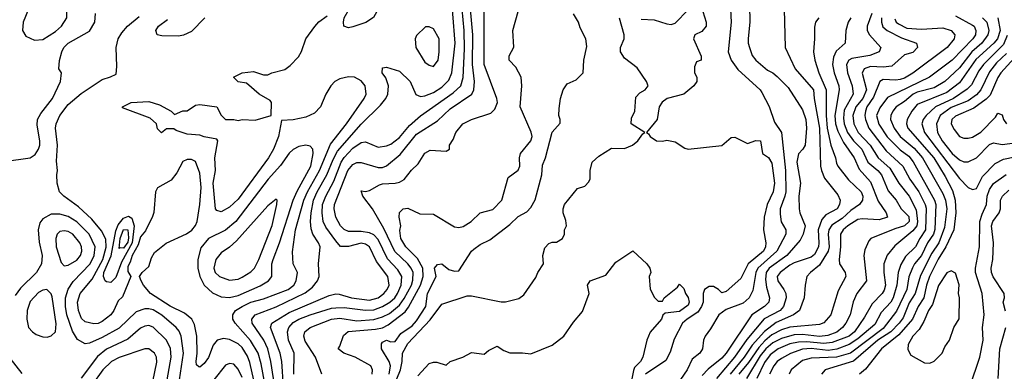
# Model space of a CAD drawing. Header units: inches. Extents: x 1793389 to 1900389, y 320802 to 470796.
# Tile 399 of 656: x 1842341 to 1846980, y 425464 to 427121. Entities that reach past the tile are written whole.
import ezdxf

# ---------------------------------------------------------------- set-up
doc = ezdxf.new("R2010")
doc.units = ezdxf.units.IN
doc.header["$MEASUREMENT"] = 0
doc.layers.add('B8442', color=7, linetype='Continuous')

msp = doc.modelspace()

# ---------------------------------------------------------------- linework, layer by layer
at = {"layer": 'B8442', "color": 2}
for points, elevation in [([(1843890, 427082.7), (1843869, 427090), (1843866, 427110), (1843869.6, 427130), (1843894, 427170), (1843930, 427220.5), (1843970, 427258), (1844030, 427296), (1844050, 427291.3), (1844053.4, 427270), (1844041.4, 427198.6), (1844030.8, 427170), (1844008, 427132), (1843972.7, 427107.3), (1843910, 427086.6)], 314), ([(1842490, 427258), (1842470, 427252.3), (1842430, 427226.6), (1842383, 427170), (1842358, 427110), (1842354, 427070), (1842370, 427042.8), (1842410, 427024), (1842450, 427027.7), (1842510, 427065.5), (1842538, 427090), (1842563.7, 427130), (1842563.7, 427170), (1842536, 427230), (1842510, 427256)], 330), ([(1844270, 427088), (1844252.7, 427087.3), (1844210, 427046), (1844204.7, 427030), (1844206.8, 426990), (1844250, 426921), (1844270, 426906), (1844290, 426901), (1844312, 426930), (1844318, 426970), (1844317.2, 427030), (1844290, 427078)], 318), ([(1843689.3, 426529.3), (1843656.7, 426523.3), (1843630, 426509.4), (1843610, 426492), (1843570, 426434.5), (1843512.2, 426370), (1843359.3, 426170), (1843310, 426129.6), (1843230, 426089.3), (1843194, 426046), (1843180.4, 425990), (1843180.4, 425950), (1843190.4, 425910), (1843210.3, 425870.3), (1843250, 425833), (1843290, 425814.4), (1843330, 425812), (1843370, 425821.3), (1843473.5, 425866.5), (1843513.2, 425890), (1843529.5, 425910), (1843529.7, 425970), (1843534.7, 425990), (1843565.1, 426070), (1843629.8, 426270.2), (1843647.9, 426312.1), (1843712.6, 426430), (1843724.5, 426490), (1843722.7, 426510), (1843710, 426525.2)], 322), ([(1843550, 426275.3), (1843510, 426244), (1843362, 426078), (1843330, 426049.4), (1843290, 426022.7), (1843265.5, 425990), (1843255.5, 425950), (1843262, 425930), (1843282.8, 425910), (1843330, 425892.7), (1843370, 425898), (1843390, 425908.2), (1843430, 425933.4), (1843446.6, 425950), (1843467.3, 425990), (1843530, 426151.3), (1843553.2, 426250), (1843554, 426270)], 326), ([(1842770, 425883.1), (1842750, 425884.8), (1842744, 425890), (1842735.5, 425910), (1842737, 425930), (1842771.7, 426008.3), (1842794.7, 426125.3), (1842805.6, 426154.4), (1842830, 426185.7), (1842854.4, 426194.4), (1842870, 426184.9), (1842880.2, 426150), (1842871.3, 426070), (1842821.3, 425978.7), (1842794.7, 425905.3)], 318), ([(1842550, 426126.6), (1842530, 426122.7), (1842517.3, 426110), (1842510.5, 426089.5), (1842512.7, 426050), (1842536.3, 425976.3), (1842550, 425961), (1842570, 425964), (1842610, 425988), (1842627, 426010), (1842633, 426030), (1842631.5, 426050), (1842625.1, 426070), (1842592, 426110), (1842570, 426122)], 330), ([(1842830, 426044), (1842814.4, 426045.6), (1842810, 426042), (1842814.8, 426090), (1842830, 426131.7), (1842850, 426130.4), (1842853.6, 426093.6), (1842850, 426072.3)], 314), ([(1846730, 425938), (1846710, 425928), (1846670, 425868.7), (1846642, 425778), (1846623, 425750), (1846601.7, 425698.3), (1846578.7, 425661.3), (1846550, 425628.7), (1846527.3, 425590), (1846526.4, 425566.4), (1846539.6, 425539.6), (1846603.6, 425503.6), (1846630, 425502), (1846650, 425512), (1846688, 425550), (1846700.2, 425579.8), (1846722, 425610), (1846742, 425670), (1846768.4, 425711.6), (1846768.7, 425810), (1846764, 425830), (1846768.4, 425871.6), (1846750, 425926)], 338), ([(1842469.2, 425849.2), (1842450, 425846.6), (1842430, 425835.1), (1842390, 425792.7), (1842375.8, 425750), (1842374, 425710), (1842383, 425670), (1842400.7, 425650), (1842418, 425638), (1842450, 425625.5), (1842470, 425624.9), (1842490, 425630.8), (1842509.2, 425650), (1842513.1, 425686.9), (1842494.3, 425814.3), (1842489.6, 425829.6)], 330)]:
    msp.add_lwpolyline(points, close=True, dxfattribs=dict(at, elevation=elevation))
for points, elevation in [([(1843549, 425349), (1843523.9, 425510), (1843509.8, 425570), (1843491.1, 425610), (1843435.6, 425690), (1843434.5, 425710), (1843450, 425730.4), (1843550, 425767.2), (1843686.4, 425833.6), (1843720.4, 425859.6), (1843744.5, 425890), (1843752.3, 425910), (1843749.6, 425970), (1843756.2, 426050), (1843749.4, 426070), (1843722.7, 426110), (1843714.9, 426134.9), (1843711.2, 426170), (1843713.7, 426210), (1843725.6, 426270), (1843742.7, 426310), (1843788.7, 426390), (1843817.4, 426462.6), (1843839, 426501), (1843950, 426628.2), (1844041.3, 426718.7), (1844066.6, 426750), (1844075.1, 426770), (1844079.3, 426810), (1844066.3, 426846.3), (1844049.2, 426870), (1844050, 426894), (1844070, 426898), (1844130, 426878.8), (1844180.7, 426830), (1844208, 426768), (1844230, 426759.1), (1844250, 426761.6), (1844290, 426778.4), (1844330, 426803.1), (1844363.7, 426836.3), (1844376.9, 426870), (1844392.3, 427010), (1844371.4, 427288.6)], 314), ([(1844001.2, 425450), (1844004, 425470), (1843995.3, 425490), (1843922, 425530), (1843868.7, 425550), (1843842, 425570), (1843850, 425582), (1843867, 425633), (1843888.3, 425651.7), (1844017.4, 425662.6), (1844050, 425669), (1844077, 425683), (1844156.6, 425743.4), (1844173.7, 425766.3), (1844229.8, 425870.2), (1844241.4, 425910), (1844239.8, 425950), (1844215.3, 425995.3), (1844160.7, 426050), (1844136.2, 426090), (1844132.5, 426127.5), (1844137.2, 426150), (1844129.4, 426190), (1844130, 426212), (1844148, 426230), (1844170, 426233), (1844226.4, 426206.4), (1844290, 426204), (1844390, 426144.7), (1844410, 426141), (1844430, 426146.8), (1844468.7, 426170), (1844510, 426211), (1844570, 426226.8), (1844612.7, 426270), (1844642.7, 426377.3), (1844690, 426412), (1844697.2, 426430), (1844696, 426470), (1844701.2, 426490), (1844749.5, 426550), (1844755.1, 426570), (1844751.3, 426591.3), (1844699.3, 426710), (1844706.6, 426810), (1844704, 426850), (1844678, 426898), (1844648, 426930), (1844648, 426950), (1844668.9, 426991.1), (1844664, 427070), (1844704, 427210)], 298), ([(1843583.9, 425390), (1843576.4, 425510), (1843568.6, 425548.6), (1843522.4, 425670), (1843528.6, 425691.4), (1843610, 425740.9), (1843798.6, 425821.4), (1843830, 425828.4), (1843846.6, 425826.6), (1843904.7, 425810), (1843990, 425798.5), (1844030, 425810.3), (1844056.2, 425830), (1844073, 425850), (1844081.3, 425870), (1844076.3, 425910), (1844021.8, 425981.8), (1843989.7, 426049.7), (1843970, 426063.6), (1843950, 426067.8), (1843890, 426051.8), (1843852.1, 426052.1), (1843830, 426078), (1843783.6, 426143.6), (1843771.2, 426170), (1843765.7, 426210), (1843768.5, 426250), (1843783.5, 426290), (1843820.7, 426359.3), (1843856, 426450), (1843870, 426472), (1843910, 426515.3), (1843950, 426541.6), (1843970, 426544.9), (1844030, 426520.7), (1844070, 426526), (1844090, 426534.9), (1844130, 426566.4), (1844178.4, 426621.6), (1844230, 426668.4), (1844383.8, 426776.2), (1844419.7, 426810), (1844431, 426849), (1844436.3, 426983.7), (1844435.1, 427070), (1844425.8, 427170)], 310), ([(1843633.3, 425450), (1843634, 425550), (1843608, 425610), (1843602.4, 425650), (1843609.6, 425670), (1843630, 425693.7), (1843656, 425710), (1843709.2, 425730), (1843810, 425761.7), (1843830, 425763.6), (1843870, 425764), (1843970, 425751.5), (1844010, 425753.8), (1844050, 425769.1), (1844085.6, 425790), (1844108.2, 425810), (1844121.5, 425830), (1844139.1, 425870), (1844141.1, 425910), (1844122, 425942), (1844074.4, 425994.4), (1844030, 426085.1), (1844010, 426106.3), (1843990, 426116.9), (1843950, 426123.1), (1843890, 426123), (1843870, 426131.8), (1843851.8, 426150), (1843829.8, 426189.8), (1843822, 426230), (1843824.7, 426250), (1843887.3, 426410), (1843910, 426438.4), (1843930, 426448.5), (1843950, 426448.5), (1844030, 426423.7), (1844050, 426424.4), (1844070, 426432.7), (1844134.5, 426485.5), (1844210, 426582), (1844310, 426644.4), (1844370, 426701.3), (1844472, 426770), (1844480.5, 426790), (1844484, 426830), (1844474.2, 426910), (1844476.8, 427050), (1844465.8, 427170)], 306), ([(1843764, 425450), (1843734, 425530), (1843686.1, 425606.1), (1843679.6, 425630), (1843685.1, 425650), (1843709.4, 425670), (1843810, 425708.9), (1843850, 425714.3), (1843930, 425702), (1844010, 425707.9), (1844050, 425720.2), (1844083, 425737), (1844130, 425774.9), (1844153.1, 425806.9), (1844186.4, 425870), (1844193.9, 425893.9), (1844195.1, 425930), (1844186.3, 425950), (1844170, 425969.6), (1844108.2, 426028.2), (1844056.3, 426136.3), (1844004, 426230), (1843958, 426290), (1843950, 426314), (1843970, 426311.3), (1843990, 426316), (1844036.6, 426343.4), (1844050, 426347.7), (1844110, 426350.4), (1844130, 426355.5), (1844151.9, 426368.1), (1844187.5, 426412.5), (1844218.9, 426441.1), (1844250, 426491.3), (1844274.6, 426505.4), (1844350, 426502), (1844366, 426510), (1844366, 426530), (1844383.1, 426556.9), (1844395.3, 426590), (1844428.7, 426630), (1844470, 426651.3), (1844560.2, 426679.8), (1844580.1, 426699.9), (1844592.3, 426730), (1844589.3, 426750), (1844529.6, 426910), (1844529.5, 427170)], 302), ([(1845270, 427124), (1845330, 427121), (1845390, 427100.7), (1845410, 427098.8), (1845430, 427104), (1845490, 427167.3)], 290), ([(1845559.8, 427159.8), (1845576, 427110), (1845576, 427090), (1845555.3, 427064.7), (1845522, 427050), (1845516, 427030), (1845551.6, 426948.4), (1845552, 426930), (1845530, 426922), (1845520.5, 426899.5), (1845520.7, 426870), (1845531.3, 426850), (1845531.3, 426830), (1845518, 426810), (1845470.7, 426769.3), (1845392, 426750), (1845368.1, 426731.9), (1845354.8, 426710), (1845344.7, 426650), (1845294, 426590), (1845303.6, 426583.6), (1845311.3, 426570), (1845342, 426550), (1845370, 426547.7), (1845390, 426553.4), (1845430, 426546), (1845475.5, 426515.5), (1845490, 426510.6), (1845650, 426528.2), (1845694, 426566), (1845710, 426566.8), (1845770, 426538), (1845809.1, 426550.9), (1845831.3, 426550), (1845841, 426490), (1845870, 426471), (1845885.5, 426445.5), (1845897.7, 426350), (1845891.7, 426310), (1845863.1, 426250), (1845848.5, 426190), (1845846, 426130), (1845856.4, 426070), (1845855.8, 426050), (1845846, 426030), (1845773.7, 425970), (1845738.9, 425901.1), (1845670, 425839.3), (1845650, 425834), (1845634, 425850), (1845610, 425863.6), (1845590, 425863.6), (1845568.4, 425850), (1845561.3, 425830), (1845562, 425790), (1845554, 425770), (1845536.9, 425743.1), (1845486, 425710), (1845464.4, 425690), (1845425.1, 425614.9), (1845405.8, 425554.2), (1845385.2, 425514.8), (1845289.2, 425450.8)], 290), ([(1845690.6, 427170), (1845693, 427110), (1845679.1, 426970), (1845694, 426930), (1845725.5, 426885.5), (1845830.6, 426790), (1845838.3, 426778.3), (1845871.7, 426711.7), (1845898, 426638), (1845930.5, 426590), (1845948.9, 426410), (1845950.3, 426310.3), (1845947, 426290), (1845924.2, 426230), (1845923.7, 426203.7), (1845928.7, 426168.7), (1845950.8, 426130), (1845950.7, 426110.7), (1845908.9, 426030), (1845818.3, 425950), (1845810.2, 425930), (1845796, 425844), (1845778, 425810), (1845750, 425785.6), (1845670, 425754.7), (1845634.9, 425730), (1845596.2, 425663.8), (1845570.8, 425630), (1845562.8, 425610), (1845558.8, 425570), (1845546, 425550), (1845510, 425521.2), (1845485.5, 425470), (1845454.2, 425425.8)], 294), ([(1845779.3, 427190), (1845782, 427110), (1845772.7, 427032.7), (1845773, 427010), (1845779.3, 426990), (1845792.5, 426952.5), (1845810, 426930.8), (1845863.8, 426883.8), (1845890, 426870.6), (1845910, 426854), (1845961.7, 426801.7), (1846030, 426696), (1846045.5, 426650), (1846048.2, 426610), (1846042, 426530), (1846030.7, 426510), (1846010, 426489), (1846002.6, 426450), (1846019.3, 426350), (1846012.7, 426290), (1846014, 426230), (1846017.3, 426210), (1846041.6, 426150), (1846032.4, 426110), (1846018.2, 426081.8), (1845955.3, 426010), (1845872, 425950), (1845859, 425930), (1845855.9, 425895.9), (1845860.2, 425860.2), (1845874, 425810), (1845870.2, 425789.8), (1845850.5, 425770), (1845790.4, 425730), (1845670, 425549.6), (1845650, 425526.3), (1845585.5, 425474.5), (1845556.5, 425443.5)], 298), ([(1845942.8, 427170), (1845947.3, 426990), (1845994.9, 426890), (1846082, 426790), (1846084.2, 426750), (1846110.2, 426610), (1846114.4, 426430), (1846118.4, 426410), (1846133.8, 426373.8), (1846195.6, 426295.6), (1846207.7, 426270), (1846203.8, 426250), (1846192.7, 426230), (1846139, 426201), (1846121.3, 426178.7), (1846104, 426130), (1846107.2, 426070), (1846104.2, 426050), (1846086.4, 426013.6), (1846070, 426001.3), (1845990, 425975.4), (1845970, 425964.7), (1845924.4, 425930), (1845910.5, 425910), (1845913, 425890), (1845942, 425850), (1845950.5, 425830), (1845952.7, 425810), (1845939.5, 425770), (1845923.8, 425750), (1845849.3, 425710.7), (1845766.7, 425613.3), (1845709, 425530), (1845624.2, 425430)], 302), ([(1842267.9, 426452.1), (1842390, 426470.5), (1842414.2, 426485.8), (1842429.5, 426510), (1842435.6, 426530), (1842435.6, 426550), (1842423.6, 426623.6), (1842424.5, 426650), (1842440.5, 426679.5), (1842496.2, 426750), (1842534, 426830), (1842538, 426870), (1842526, 426890), (1842528.4, 426928.4), (1842539, 426970), (1842549.2, 426990), (1842570, 427010.8), (1842670, 427066.8), (1842695.1, 427110), (1842698, 427150)], 326), ([(1843474.5, 425290), (1843425.5, 425505.5), (1843414.7, 425534.7), (1843390, 425575.6), (1843370, 425593.6), (1843330, 425614), (1843301.1, 425618.9), (1843271.3, 425610), (1843252.7, 425587.3), (1843230, 425529.2), (1843210, 425501.2), (1843190, 425484), (1843185.2, 425485.2), (1843174.6, 425494.6), (1843173.2, 425510), (1843177, 425550), (1843175.1, 425630), (1843163.9, 425683.9), (1843152, 425710), (1843117.7, 425737.7), (1843050, 425771.5), (1842957.2, 425830), (1842924, 425870), (1842914, 425890), (1842906, 425910), (1842918, 425930), (1842950, 425958), (1842961.5, 425998.5), (1842976.5, 426023.5), (1843031.9, 426068.1), (1843127.7, 426112.3), (1843151.7, 426128.3), (1843169.6, 426150.4), (1843177, 426170), (1843189.6, 426250), (1843195.8, 426330), (1843190, 426398), (1843170, 426453.2), (1843150, 426462.7), (1843130, 426462.7), (1843110, 426453.2), (1843081.1, 426398.9), (1843054.6, 426365.4), (1842990, 426328), (1842981, 426310), (1842972.4, 426212.4), (1842966.4, 426193.6), (1842934.4, 426125.6), (1842910, 426097.2), (1842899.7, 426060.3), (1842870.4, 426010), (1842861.7, 425978.3), (1842850, 425958), (1842850, 425934), (1842864.7, 425910), (1842825.4, 425814.6), (1842804.7, 425795.3), (1842784.9, 425750), (1842770.6, 425730), (1842730, 425698.4), (1842710, 425689.6), (1842690, 425687.3), (1842650, 425697), (1842632.9, 425712.9), (1842618, 425750), (1842613.3, 425790), (1842626, 425830), (1842682, 425898), (1842733.2, 425990), (1842748.5, 426048.5), (1842747.2, 426087.2), (1842726, 426126), (1842681.1, 426181.1), (1842618.6, 426238.6), (1842548.7, 426290), (1842528.7, 426310), (1842518, 426350), (1842515.3, 426390), (1842519, 426410), (1842514, 426454), (1842519.5, 426530), (1842509.5, 426610), (1842512.3, 426630), (1842529.5, 426670), (1842570, 426720.7), (1842630, 426773.4), (1842730, 426838.8), (1842769.1, 426850.9), (1842795.3, 426864.7), (1842799, 426901), (1842796, 426990), (1842805.2, 427030), (1842821.6, 427058.4), (1842849.2, 427090), (1842904.6, 427135.4)], 322), ([(1843509.8, 425329.8), (1843478.6, 425498.6), (1843464.4, 425550), (1843428.9, 425608.9), (1843357, 425690), (1843346, 425710), (1843346, 425730), (1843358, 425750), (1843389.4, 425770), (1843430, 425788.9), (1843490, 425804.6), (1843605.2, 425850), (1843632.3, 425870), (1843643.7, 425890), (1843649.2, 425930), (1843629.3, 425970), (1843627, 426027), (1843641.1, 426130), (1843680.4, 426270), (1843696.4, 426310), (1843754.2, 426410), (1843805.9, 426534.1), (1843880.7, 426630), (1843964.5, 426750), (1843974, 426770), (1843969.3, 426810), (1843950, 426832.7), (1843918, 426850), (1843890, 426852), (1843850, 426842), (1843826, 426830), (1843806.8, 426810), (1843782.8, 426770), (1843758, 426710), (1843730, 426681.2), (1843690, 426661.2), (1843630, 426649.2), (1843574, 426646), (1843560.7, 426570), (1843536.4, 426510), (1843513, 426470), (1843370, 426274.5), (1843330, 426237), (1843290, 426215.1), (1843270, 426221.2), (1843263.7, 426230), (1843253, 426350), (1843263.5, 426410), (1843260.7, 426470), (1843274, 426550), (1843270, 426558), (1843210, 426569.2), (1843190, 426577.2), (1843130, 426581.2), (1843078, 426598), (1843067.3, 426607.3), (1843032.7, 426607.3), (1843008.4, 426588.4), (1842990, 426606), (1842986, 426630), (1842956.4, 426656.4), (1842826, 426706), (1842826, 426710), (1842866, 426730), (1842950, 426736), (1842999.6, 426719.6), (1843054, 426690), (1843070, 426674), (1843108.9, 426691.1), (1843130, 426691.3), (1843170, 426718), (1843190, 426721), (1843270, 426710.8), (1843290.7, 426670.7), (1843311.1, 426651.1), (1843350, 426651), (1843370, 426646), (1843390, 426650.8), (1843450, 426647.3), (1843526, 426670), (1843528, 426730), (1843520.4, 426740.4), (1843468.7, 426770), (1843410, 426822), (1843370, 426828.7), (1843348, 426850), (1843390, 426871.3), (1843442.7, 426877.3), (1843490, 426860.7), (1843510, 426860.7), (1843529.6, 426870.4), (1843590, 426885.5), (1843615.4, 426904.6), (1843654, 426946), (1843668.3, 426971.7), (1843689.7, 427030.3), (1843731.4, 427088.6), (1843749.7, 427110.3), (1843790, 427139.3)], 318), ([(1843214, 427130), (1843150, 427066), (1843112.3, 427047.7), (1843090, 427043.7), (1843010, 427045.2), (1842988, 427050), (1842982, 427070), (1842995.3, 427090), (1843038, 427122)], 318), ([(1844081.5, 425450), (1844088.2, 425490), (1844082.4, 425510), (1844045.6, 425570), (1844046.2, 425593.8), (1844050, 425601), (1844070, 425610.6), (1844090, 425602.8), (1844110, 425604), (1844137.4, 425642.6), (1844190, 425677.6), (1844210, 425701.6), (1844255.1, 425770), (1844262.4, 425830), (1844304, 425910), (1844296, 425950), (1844310, 425966.8), (1844330.4, 425970.4), (1844363.5, 425943.5), (1844390, 425936), (1844410, 425938), (1844469.4, 426030), (1844480.1, 426039.9), (1844510, 426060.7), (1844556.2, 426083.8), (1844650, 426155.5), (1844690, 426194), (1844730, 426216), (1844750, 426236), (1844770, 426272), (1844802, 426390), (1844804.8, 426435.2), (1844819.3, 426470), (1844849.5, 426590.5), (1844887.3, 426632.7), (1844888, 426650), (1844882, 426670), (1844883.1, 426703.1), (1844889.2, 426750), (1844901.2, 426790), (1844920.9, 426819.1), (1844963.1, 426836.9), (1844995.3, 426870), (1844999, 426930), (1845014, 426994), (1845008, 427030), (1844982, 427082), (1844974, 427110), (1844950, 427148)], 294), ([(1844090, 425359.1), (1844135.1, 425470), (1844143.5, 425510), (1844144.2, 425550), (1844170, 425594.9), (1844274.3, 425705.7), (1844330, 425781), (1844450, 425818.8), (1844470, 425818.8), (1844608.9, 425791.1), (1844630, 425791), (1844692.9, 425807.1), (1844716.5, 425823.5), (1844773.6, 425906.4), (1844782, 425930), (1844809, 425970), (1844805.2, 426010), (1844814.6, 426045.4), (1844834.6, 426065.4), (1844850, 426072), (1844870, 426072), (1844898, 426090), (1844908, 426110), (1844908, 426130), (1844918, 426150), (1844914.6, 426174.6), (1844902, 426210), (1844902, 426230), (1844908.7, 426250), (1844970, 426324.7), (1845003.1, 426336.9), (1845023.1, 426356.9), (1845029, 426371), (1845029.3, 426410.7), (1845039, 426450), (1845070, 426478), (1845130, 426516), (1845190, 426513.4), (1845229, 426530), (1845254, 426550), (1845276.4, 426583.6), (1845286, 426590), (1845222, 426630), (1845223.1, 426656.9), (1845239, 426690), (1845244.5, 426755.5), (1845263.2, 426776.8), (1845288, 426790), (1845302, 426810), (1845294, 426830), (1845250, 426894), (1845190, 426939.3), (1845172.3, 426970), (1845172.3, 426990), (1845189.4, 427030), (1845189.4, 427050), (1845167.5, 427127.5)], 290), ([(1846106, 427130), (1846091.3, 427110), (1846085.4, 427085.4), (1846086.8, 427030), (1846080.7, 426970), (1846087.7, 426930), (1846106.4, 426870), (1846141.1, 426790), (1846140.7, 426670), (1846145.6, 426610), (1846163.1, 426530), (1846185.3, 426470), (1846190, 426444.7), (1846195.5, 426430), (1846246.1, 426366.1), (1846306, 426310), (1846313.7, 426290), (1846312.7, 426270), (1846298.8, 426250), (1846257.8, 426222.2), (1846215.9, 426184.1), (1846167.8, 426152.2), (1846153.1, 426130), (1846150.3, 426110), (1846154.9, 426050), (1846150.2, 426030), (1846110, 425964.5), (1846067.3, 425930), (1846050.7, 425910), (1846042, 425870), (1846037.3, 425810), (1846014.8, 425750), (1845986.8, 425730), (1845905.9, 425694.1), (1845850, 425651), (1845792.5, 425587.5), (1845755.2, 425530), (1845688, 425450)], 306), ([(1846257.3, 427130), (1846244, 427110), (1846234, 427070), (1846231, 427010), (1846187.7, 426972.3), (1846174.9, 426945.1), (1846170.4, 426910), (1846178.7, 426870), (1846200.3, 426810), (1846201.7, 426790), (1846181.2, 426670), (1846185.5, 426630), (1846196.1, 426596.1), (1846222.3, 426542.3), (1846273.4, 426470), (1846296.9, 426416.9), (1846350, 426357.3), (1846385.5, 426265.5), (1846424, 426210), (1846430.7, 426190), (1846390, 426178.4), (1846310, 426182.3), (1846290, 426179.1), (1846243.8, 426150), (1846221.6, 426130), (1846208.7, 426110), (1846208.7, 426050), (1846202, 425990), (1846204, 425970), (1846230.7, 425930), (1846233.4, 425910), (1846197.5, 425842.5), (1846162.8, 425730), (1846130, 425692.7), (1846110, 425684.5), (1845970, 425672.1), (1845930, 425658.7), (1845884.8, 425635.2), (1845851.8, 425608.2), (1845823.6, 425576.4), (1845775.4, 425504.6), (1845730, 425449.7)], 310), ([(1846356, 427150), (1846334.4, 427090), (1846334.9, 427070), (1846344.9, 427050), (1846398.8, 426990), (1846391, 426970), (1846347.2, 426952.8), (1846262.2, 426937.8), (1846248, 426930), (1846237.6, 426910), (1846241.1, 426870), (1846263.1, 426810), (1846268.4, 426770), (1846226, 426694), (1846223, 426657), (1846226.2, 426630), (1846241.3, 426590), (1846270, 426550.3), (1846308.8, 426510), (1846337.4, 426450), (1846384.4, 426410), (1846401.1, 426390), (1846433.9, 426313.9), (1846470.4, 426270), (1846494.9, 426230), (1846530, 426193), (1846531.4, 426170), (1846510, 426148.7), (1846464.6, 426135.4), (1846352, 426090), (1846342, 426078), (1846323.8, 426036.2), (1846318, 426010), (1846330.6, 425890), (1846286, 425830), (1846268.9, 425791.1), (1846254.4, 425730), (1846233.7, 425690), (1846217.6, 425670), (1846191, 425649), (1846148.2, 425631.8), (1846110, 425627.3), (1846030, 425637.4), (1845990, 425636.2), (1845930, 425618.4), (1845890, 425598.2), (1845856.9, 425570), (1845830, 425536.4), (1845764.9, 425430)], 314), ([(1846402.3, 427130), (1846401.1, 427110), (1846407.9, 427087.9), (1846427.7, 427070), (1846495.8, 427035.8), (1846566, 427010), (1846570.6, 426990), (1846550, 426966), (1846510, 426956), (1846450, 426902.4), (1846410, 426897.3), (1846350, 426900.5), (1846320.7, 426890), (1846310.5, 426869.5), (1846331.4, 426790), (1846313.6, 426750), (1846281.5, 426710), (1846266.9, 426670), (1846271.7, 426630), (1846291.8, 426590), (1846348.9, 426530), (1846385.3, 426470), (1846441.6, 426421.6), (1846483.1, 426350), (1846531.8, 426290), (1846564.6, 426224.6), (1846572.1, 426170), (1846568, 426150), (1846550, 426125.1), (1846464.4, 426055.6), (1846428.7, 426011.3), (1846412.4, 425970), (1846412.2, 425930), (1846420.3, 425870), (1846414.3, 425845.7), (1846405.5, 425830), (1846357.7, 425782.3), (1846321.6, 425718.4), (1846274.6, 425650), (1846250, 425628.8), (1846170, 425599.8), (1846130, 425594.8), (1846050, 425602.4), (1846010, 425601.2), (1845970, 425592.8), (1845914.9, 425570), (1845877.9, 425542.1), (1845850, 425506), (1845813.8, 425430)], 318), ([(1846465.2, 427125.2), (1846470.4, 427110), (1846481.1, 427101.1), (1846520.9, 427080.9), (1846590, 427076.5), (1846690, 427082), (1846730, 427070.6), (1846746.8, 427050), (1846744, 427030), (1846710.6, 426990), (1846550, 426869.7), (1846510, 426846), (1846490, 426839.7), (1846470, 426836.3), (1846410, 426839.6), (1846394, 426830), (1846363.8, 426756.2), (1846333.4, 426710), (1846325.7, 426690), (1846322.6, 426670), (1846325.7, 426650), (1846342.6, 426610), (1846423.6, 426503.6), (1846502, 426430), (1846534.9, 426370), (1846576.9, 426310), (1846607.6, 426250), (1846612, 426232), (1846609, 426130), (1846581.7, 426090), (1846562.4, 426050), (1846514.9, 426005.1), (1846492.7, 425967.3), (1846479.5, 425930), (1846474.6, 425870), (1846456.9, 425810), (1846445.3, 425790), (1846399.4, 425740.6), (1846370, 425684.2), (1846290, 425616.8), (1846250, 425589.8), (1846191.7, 425568.3), (1846150, 425561.1), (1846070, 425571.4), (1846030, 425567.6), (1845972.3, 425547.7), (1845930, 425524.7), (1845910.4, 425510), (1845894.4, 425490), (1845874, 425450)], 322), ([(1846750, 427139.6), (1846830, 427095.8), (1846838, 427090), (1846846.4, 427070), (1846844.9, 427050), (1846832, 427030), (1846734.4, 426930), (1846627.7, 426850), (1846430, 426754), (1846394.3, 426705.7), (1846378.9, 426670), (1846388.5, 426628.5), (1846428.6, 426568.6), (1846490, 426507), (1846530, 426477.6), (1846551.1, 426451.1), (1846651.1, 426271.1), (1846657.3, 426250), (1846652.5, 426132.5), (1846646.2, 426110), (1846619.1, 426070), (1846590.9, 426009.1), (1846558, 425970), (1846548.2, 425951.8), (1846530.2, 425909.8), (1846521.8, 425850), (1846472.6, 425747.4), (1846410, 425664.8), (1846255.8, 425550), (1846190, 425530.7), (1846070, 425525.1), (1846030, 425514.7), (1845976.3, 425470), (1845967.3, 425450)], 326), ([(1846878.4, 427130), (1846898.7, 427110), (1846907.4, 427070), (1846903.1, 427050), (1846874.6, 427010), (1846827.6, 426970), (1846770, 426894.3), (1846700.4, 426830), (1846650, 426799.8), (1846570, 426779.3), (1846550.4, 426770), (1846510, 426735.1), (1846470.5, 426710), (1846454.4, 426690), (1846446.4, 426670), (1846444.9, 426650), (1846461.1, 426610), (1846490.3, 426570), (1846555.4, 426515.4), (1846595.6, 426470), (1846690, 426302), (1846702.7, 426270), (1846710.2, 426230), (1846698.2, 426141.8), (1846672.3, 426070), (1846639.4, 426020.6), (1846585.3, 425914.7), (1846559.6, 425830), (1846532.8, 425787.2), (1846504, 425716), (1846484.9, 425690), (1846446.5, 425650), (1846384.9, 425610), (1846270, 425512.1), (1846136, 425470), (1846118.8, 425450)], 330), ([(1846950.2, 427130), (1846960.7, 427070), (1846947.6, 427030), (1846931.6, 427010), (1846846.1, 426933.9), (1846770, 426823.5), (1846710, 426778.5), (1846570, 426720.7), (1846544.4, 426690), (1846523, 426650), (1846519.3, 426630), (1846525.3, 426610), (1846647.7, 426470), (1846702.2, 426382.2), (1846735.9, 426315.9), (1846748.1, 426270), (1846752.7, 426210), (1846742.7, 426130), (1846704.9, 426050), (1846668.1, 425991.9), (1846628.1, 425910), (1846613.2, 425870), (1846602, 425810), (1846574.9, 425770), (1846547.9, 425710), (1846484.1, 425635.9), (1846401.3, 425570), (1846325.8, 425474.2), (1846298, 425450)], 334), ([(1846993.8, 427046.2), (1846976, 427004), (1846882.6, 426910), (1846860.6, 426879.4), (1846825.4, 426814.6), (1846805.9, 426794.1), (1846741.3, 426750), (1846656.4, 426710), (1846612, 426670), (1846597.6, 426650), (1846592, 426630), (1846604.6, 426590), (1846770, 426373), (1846810, 426330.8), (1846830, 426321), (1846850, 426324.7), (1846878, 426382), (1846936.9, 426443.1), (1846976.4, 426463.6), (1847030, 426474.6)], 338), ([(1846990, 426961.7), (1846942.9, 426917.1), (1846910, 426875.1), (1846869.3, 426790.7), (1846850, 426766.9), (1846810, 426739.2), (1846730, 426706.6), (1846678.7, 426670), (1846661.1, 426630), (1846665.7, 426590), (1846687.2, 426550), (1846734.9, 426490), (1846770, 426460.4), (1846790, 426450.4), (1846809.5, 426450.5), (1846849.7, 426470.3), (1846910, 426533.4), (1846930, 426540.7), (1846970, 426532.7), (1847090, 426548.2)], 342), ([(1847042.4, 426957.6), (1846963.7, 426870), (1846950, 426849.3), (1846914, 426766), (1846894.3, 426745.7), (1846836.7, 426703.3), (1846750, 426666.6), (1846733.4, 426650), (1846730.7, 426630), (1846743.9, 426603.9), (1846770, 426570.8), (1846790, 426562), (1846810, 426562), (1846830, 426567.7), (1846870, 426590.5), (1846938.3, 426661.7), (1846950, 426681), (1846970, 426672), (1846976.3, 426650), (1846990, 426630.8)], 346), ([(1846818, 425390), (1846864.5, 425530), (1846880.9, 425610), (1846878.4, 425670), (1846885.1, 425730), (1846876.2, 425830), (1846844.2, 425930), (1846844.2, 425950), (1846863, 426050), (1846865.3, 426170), (1846875.3, 426204.7), (1846896.4, 426250), (1846900.3, 426290), (1846910, 426320.5), (1846930, 426348.2), (1846988.5, 426391.5)], 334), ([(1846986.6, 425746.6), (1846975.3, 425790), (1846982, 425810), (1846979, 425830), (1846928.6, 425908.6), (1846920.5, 425930), (1846918.9, 425950), (1846926.3, 425990), (1846929.7, 426070), (1846920.7, 426150), (1846927, 426170), (1846955.6, 426210), (1846962.4, 426230), (1846962.9, 426270), (1846972, 426290), (1847002.5, 426317.5)], 330), ([(1843080.5, 425330), (1843112.6, 425550), (1843101.3, 425630), (1843092.3, 425652.3), (1843078, 425670), (1843010, 425727.8), (1842970, 425752.8), (1842950, 425758.9), (1842930, 425758.7), (1842890, 425743.6), (1842810, 425667.3), (1842730, 425623), (1842670, 425597), (1842650, 425592.7), (1842613.8, 425613.8), (1842590, 425653.2), (1842563.5, 425730), (1842556.4, 425770), (1842557.4, 425810), (1842569.8, 425850.2), (1842593.1, 425886.9), (1842672.6, 425970), (1842692.6, 426010), (1842695.8, 426050), (1842668, 426110), (1842610, 426168.2), (1842570, 426193), (1842530, 426204.7), (1842490, 426205.1), (1842450, 426182.7), (1842436.1, 426163.9), (1842428.2, 426130), (1842432.1, 426072.1), (1842446.4, 426010), (1842443.8, 425970), (1842420.5, 425930), (1842344.4, 425855.6), (1842319, 425821)], 326), ([(1844217.5, 425442.5), (1844270, 425500.7), (1844290, 425507.3), (1844306.8, 425506.8), (1844350, 425492), (1844369.3, 425510.7), (1844429.1, 425530.9), (1844470, 425552), (1844530, 425544.7), (1844550, 425562), (1844590, 425582), (1844622, 425562), (1844650, 425551.3), (1844710, 425551.3), (1844750, 425546), (1844850, 425586.8), (1844905.2, 425630), (1844950, 425696), (1844993.6, 425746.4), (1845024, 425830), (1845017.2, 425870), (1845029.2, 425890), (1845103.1, 425916.9), (1845150, 425978), (1845230, 426032), (1845296, 425970), (1845310.8, 425950), (1845314.8, 425930), (1845307.3, 425910), (1845311, 425851), (1845331.6, 425811.6), (1845350, 425794), (1845370, 425794), (1845378, 425810), (1845440.4, 425859.6), (1845450, 425874), (1845470, 425854), (1845478, 425830), (1845490, 425812), (1845494.9, 425790), (1845490, 425775.3), (1845450, 425746), (1845382, 425738), (1845371.6, 425728.4), (1845364.7, 425710), (1845312.1, 425647.9), (1845296.3, 425610), (1845277.1, 425530), (1845266, 425510), (1845238.3, 425481.7), (1845232.5, 425467.5), (1845217, 425390)], 286), ([(1843026.6, 425370), (1843055.1, 425530), (1843050.9, 425570.9), (1843033.3, 425610), (1842970, 425672), (1842950, 425679.5), (1842930, 425677), (1842910, 425667), (1842850, 425615.1), (1842750, 425567.8), (1842707, 425533), (1842630, 425432)], 330), ([(1846951.2, 425430), (1846959.7, 425570), (1846987.8, 425670)], 330), ([(1842353.3, 425453.3), (1842256.3, 425576.3)], 330), ([(1842958.7, 425370), (1842986.8, 425506.8), (1842986, 425530), (1842976, 425550), (1842950, 425569.2), (1842930, 425569.3), (1842810, 425529.6), (1842773.4, 425510), (1842732.4, 425470), (1842681.1, 425398.9)], 334), ([(1843390, 425434), (1843370, 425474), (1843350, 425497.2), (1843330, 425501.2), (1843310, 425492.7), (1843256, 425424)], 326)]:
    msp.add_lwpolyline(points, dxfattribs=dict(at, elevation=elevation))

doc.saveas('drawing.dxf')
